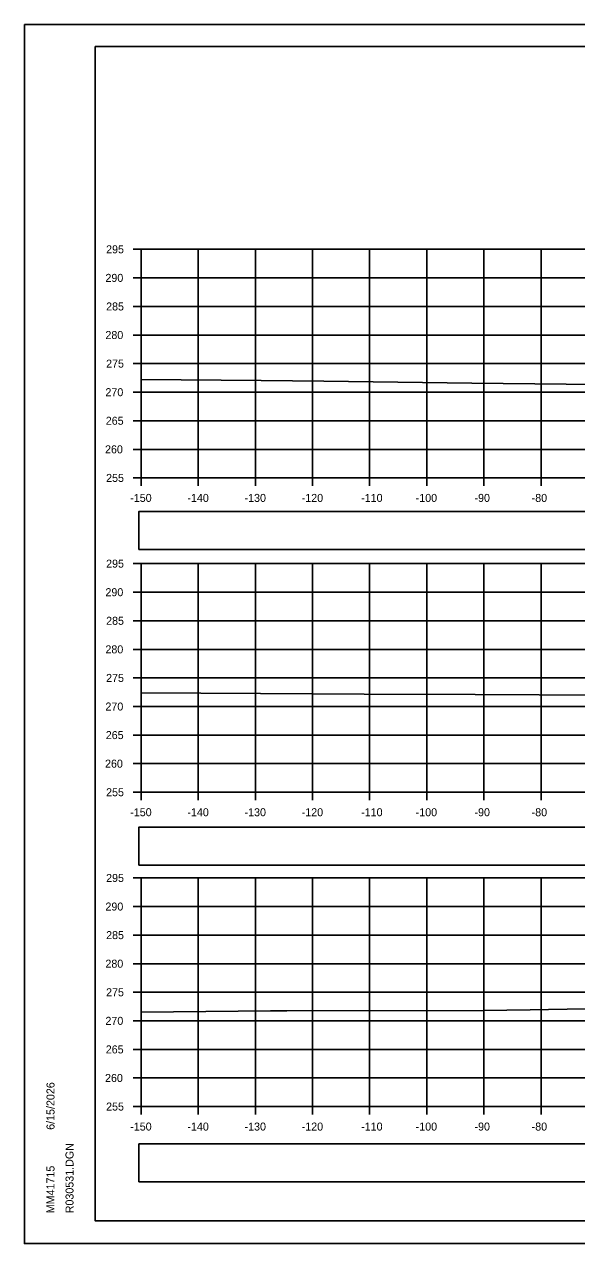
# Model space of a CAD drawing. Extents: x 285 to 4233, y -659 to 3710.
# Drawn here: x 368.9 to 465.5, y 1042.9 to 1256.2 of the extents above; entities that cross this region are included whole.
import ezdxf

# ---------------------------------------------------------------- set-up
doc = ezdxf.new("R2010")
doc.units = 0
for name, color, linetype in [('R_Axis', 7, 'Continuous'), ('R_Axis Annot', 7, 'Continuous'), ('R_Border', 7, 'Continuous'), ('R_Exist Surface', 7, 'Continuous'), ('R_Grid', 7, 'Continuous'), ('R_No Plot', 7, 'Continuous')]:
    doc.layers.add(name, color=color, linetype=linetype)

msp = doc.modelspace()

# ---------------------------------------------------------------- linework, layer by layer
at = {"layer": 'R_Axis'}
for p, q in [((387.88, 1216.84), (389.28, 1216.84)), ((389.28, 1176.84), (389.28, 1216.84)), ((387.88, 1211.84), (389.28, 1211.84)), ((387.88, 1206.84), (389.28, 1206.84)), ((387.88, 1201.84), (389.28, 1201.84)), ((387.88, 1196.84), (389.28, 1196.84)), ((387.88, 1191.84), (389.28, 1191.84)), ((387.88, 1186.84), (389.28, 1186.84)), ((387.88, 1181.84), (389.28, 1181.84)), ((387.88, 1176.84), (389.28, 1176.84)), ((389.28, 1176.84), (689.28, 1176.84)), ((389.28, 1175.44), (389.28, 1176.84)), ((399.28, 1175.44), (399.28, 1176.84)), ((409.28, 1175.44), (409.28, 1176.84)), ((419.28, 1175.44), (419.28, 1176.84)), ((429.28, 1175.44), (429.28, 1176.84)), ((439.28, 1175.44), (439.28, 1176.84)), ((449.28, 1175.44), (449.28, 1176.84)), ((459.28, 1175.44), (459.28, 1176.84)), ((387.88, 1161.84), (389.28, 1161.84)), ((389.28, 1121.84), (389.28, 1161.84)), ((387.88, 1156.84), (389.28, 1156.84)), ((387.88, 1151.84), (389.28, 1151.84)), ((387.88, 1146.84), (389.28, 1146.84)), ((387.88, 1141.84), (389.28, 1141.84)), ((387.88, 1136.84), (389.28, 1136.84)), ((387.88, 1131.84), (389.28, 1131.84)), ((387.88, 1126.84), (389.28, 1126.84)), ((387.88, 1121.84), (389.28, 1121.84)), ((389.28, 1121.84), (689.28, 1121.84)), ((389.28, 1120.44), (389.28, 1121.84)), ((399.28, 1120.44), (399.28, 1121.84)), ((409.28, 1120.44), (409.28, 1121.84)), ((419.28, 1120.44), (419.28, 1121.84)), ((429.28, 1120.44), (429.28, 1121.84)), ((439.28, 1120.44), (439.28, 1121.84)), ((449.28, 1120.44), (449.28, 1121.84)), ((459.28, 1120.44), (459.28, 1121.84)), ((387.88, 1106.84), (389.28, 1106.84)), ((389.28, 1066.84), (389.28, 1106.84)), ((387.88, 1101.84), (389.28, 1101.84)), ((387.88, 1096.84), (389.28, 1096.84)), ((387.88, 1091.84), (389.28, 1091.84)), ((387.88, 1086.84), (389.28, 1086.84)), ((387.88, 1081.84), (389.28, 1081.84)), ((387.88, 1076.84), (389.28, 1076.84)), ((387.88, 1071.84), (389.28, 1071.84)), ((387.88, 1066.84), (389.28, 1066.84)), ((389.28, 1066.84), (689.28, 1066.84)), ((389.28, 1065.44), (389.28, 1066.84)), ((399.28, 1065.44), (399.28, 1066.84)), ((409.28, 1065.44), (409.28, 1066.84)), ((419.28, 1065.44), (419.28, 1066.84)), ((429.28, 1065.44), (429.28, 1066.84)), ((439.28, 1065.44), (439.28, 1066.84)), ((449.28, 1065.44), (449.28, 1066.84)), ((459.28, 1065.44), (459.28, 1066.84))]:
    msp.add_line(p, q, dxfattribs=at)
at = {"layer": 'R_Axis Annot'}
for points in [[(388.91, 1164.32), (516.24, 1164.32), (516.24, 1170.97), (388.91, 1170.97)], [(388.91, 1109.08), (516.24, 1109.08), (516.24, 1115.74), (388.91, 1115.74)], [(388.91, 1053.65), (516.24, 1053.65), (516.24, 1060.3), (388.91, 1060.3)]]:
    msp.add_lwpolyline(points, close=True, dxfattribs=at)
at = {"layer": 'R_Border'}
for p, q in [((381.28, 1252.3), (697.46, 1252.3)), ((381.28, 1046.84), (381.28, 1252.3)), ((381.28, 1046.84), (381.28, 1046.84)), ((697.46, 1046.84), (381.28, 1046.84))]:
    msp.add_line(p, q, dxfattribs=at)
at = {"layer": 'R_Exist Surface'}
for points in [[(389.28, 1194.08), (410.27, 1193.87), (421.25, 1193.74), (447.14, 1193.43), (474.68, 1193.13)], [(389.28, 1139.21), (410.18, 1139.1), (428.31, 1139.01), (447.76, 1138.95), (470.14, 1138.83)], [(389.28, 1083.36), (411.95, 1083.6), (412.38, 1083.6), (414.81, 1083.61), (449.22, 1083.63), (457.37, 1083.76), (479.93, 1084.2)]]:
    msp.add_lwpolyline(points, dxfattribs=at)
at = {"layer": 'R_Grid'}
for p, q in [((389.28, 1216.84), (689.28, 1216.84)), ((389.28, 1176.84), (389.28, 1216.84)), ((399.28, 1176.84), (399.28, 1216.84)), ((409.28, 1176.84), (409.28, 1216.84)), ((419.28, 1176.84), (419.28, 1216.84)), ((429.28, 1176.84), (429.28, 1216.84)), ((439.28, 1176.84), (439.28, 1216.84)), ((449.28, 1176.84), (449.28, 1216.84)), ((459.28, 1176.84), (459.28, 1216.84)), ((389.28, 1211.84), (689.28, 1211.84)), ((389.28, 1206.84), (689.28, 1206.84)), ((389.28, 1201.84), (689.28, 1201.84)), ((389.28, 1196.84), (689.28, 1196.84)), ((389.28, 1191.84), (689.28, 1191.84)), ((389.28, 1186.84), (689.28, 1186.84)), ((389.28, 1181.84), (689.28, 1181.84)), ((389.28, 1176.84), (689.28, 1176.84)), ((389.28, 1161.84), (689.28, 1161.84)), ((389.28, 1121.84), (389.28, 1161.84)), ((399.28, 1121.84), (399.28, 1161.84)), ((409.28, 1121.84), (409.28, 1161.84)), ((419.28, 1121.84), (419.28, 1161.84)), ((429.28, 1121.84), (429.28, 1161.84)), ((439.28, 1121.84), (439.28, 1161.84)), ((449.28, 1121.84), (449.28, 1161.84)), ((459.28, 1121.84), (459.28, 1161.84)), ((389.28, 1156.84), (689.28, 1156.84)), ((389.28, 1151.84), (689.28, 1151.84)), ((389.28, 1146.84), (689.28, 1146.84)), ((389.28, 1141.84), (689.28, 1141.84)), ((389.28, 1136.84), (689.28, 1136.84)), ((389.28, 1131.84), (689.28, 1131.84)), ((389.28, 1126.84), (689.28, 1126.84)), ((389.28, 1121.84), (689.28, 1121.84)), ((389.28, 1106.84), (689.28, 1106.84)), ((389.28, 1066.84), (389.28, 1106.84)), ((399.28, 1066.84), (399.28, 1106.84)), ((409.28, 1066.84), (409.28, 1106.84)), ((419.28, 1066.84), (419.28, 1106.84)), ((429.28, 1066.84), (429.28, 1106.84)), ((439.28, 1066.84), (439.28, 1106.84)), ((449.28, 1066.84), (449.28, 1106.84)), ((459.28, 1066.84), (459.28, 1106.84)), ((389.28, 1101.84), (689.28, 1101.84)), ((389.28, 1096.84), (689.28, 1096.84)), ((389.28, 1091.84), (689.28, 1091.84)), ((389.28, 1086.84), (689.28, 1086.84)), ((389.28, 1081.84), (689.28, 1081.84)), ((389.28, 1076.84), (689.28, 1076.84)), ((389.28, 1071.84), (689.28, 1071.84)), ((389.28, 1066.84), (689.28, 1066.84))]:
    msp.add_line(p, q, dxfattribs=at)
at = {"layer": 'R_No Plot'}
for p, q in [((368.88, 1256.2), (702.21, 1256.2)), ((368.88, 1042.86), (702.21, 1042.86))]:
    msp.add_line(p, q, dxfattribs=at)
for points in [[(368.87, 1256.2), (702.21, 1256.2), (702.21, 1042.86), (368.87, 1042.86)], [(615.2, 1252.3), (634.82, 1252.3), (634.82, 1242.42), (650.93, 1242.42), (674.13, 1242.42), (674.25, 1214.27), (697.46, 1214.27), (697.46, 1046.84), (381.28, 1046.84), (381.28, 1252.3)]]:
    msp.add_lwpolyline(points, close=True, dxfattribs=at)

# ---------------------------------------------------------------- texts
at = {"layer": 'R_Axis Annot'}
for s, p in [('295', (383.17, 1216.14)), ('290', (383.05, 1211.14)), ('285', (383.17, 1206.14)), ('280', (383.05, 1201.14)), ('275', (383.17, 1196.14)), ('270', (383.05, 1191.14)), ('265', (383.11, 1186.14)), ('260', (382.98, 1181.14)), ('255', (383.17, 1176.14)), ('-150', (387.39, 1172.64)), ('-140', (397.39, 1172.64)), ('-130', (407.39, 1172.64)), ('-120', (417.39, 1172.64)), ('-110', (427.79, 1172.64)), ('-100', (437.33, 1172.64)), ('-90', (447.62, 1172.64)), ('-80', (457.62, 1172.64)), ('295', (383.17, 1161.14)), ('290', (383.05, 1156.14)), ('285', (383.17, 1151.14)), ('280', (383.05, 1146.14)), ('275', (383.17, 1141.14)), ('270', (383.05, 1136.14)), ('265', (383.11, 1131.14)), ('260', (382.98, 1126.14)), ('255', (383.17, 1121.14)), ('-150', (387.39, 1117.64)), ('-140', (397.39, 1117.64)), ('-130', (407.39, 1117.64)), ('-120', (417.39, 1117.64)), ('-110', (427.79, 1117.64)), ('-100', (437.33, 1117.64)), ('-90', (447.62, 1117.64)), ('-80', (457.62, 1117.64)), ('295', (383.17, 1106.14)), ('290', (383.05, 1101.14)), ('285', (383.17, 1096.14)), ('280', (383.05, 1091.14)), ('275', (383.17, 1086.14)), ('270', (383.05, 1081.14)), ('265', (383.11, 1076.14)), ('260', (382.98, 1071.14)), ('255', (383.17, 1066.14)), ('-150', (387.39, 1062.64)), ('-140', (397.39, 1062.64)), ('-130', (407.39, 1062.64)), ('-120', (417.39, 1062.64)), ('-110', (427.79, 1062.64)), ('-100', (437.33, 1062.64)), ('-90', (447.62, 1062.64)), ('-80', (457.62, 1062.64))]:
    msp.add_text(s, height=1.4, dxfattribs=at).set_placement(p)
at = {"layer": 'R_Border'}
for s, p in [('6/15/2026', (374.14, 1062.77)), ('R030531.DGN', (377.47, 1048.17)), ('MM41715', (374.14, 1048.17))]:
    msp.add_text(s, height=1.4, rotation=90, dxfattribs=at).set_placement(p)

doc.saveas('drawing.dxf')
